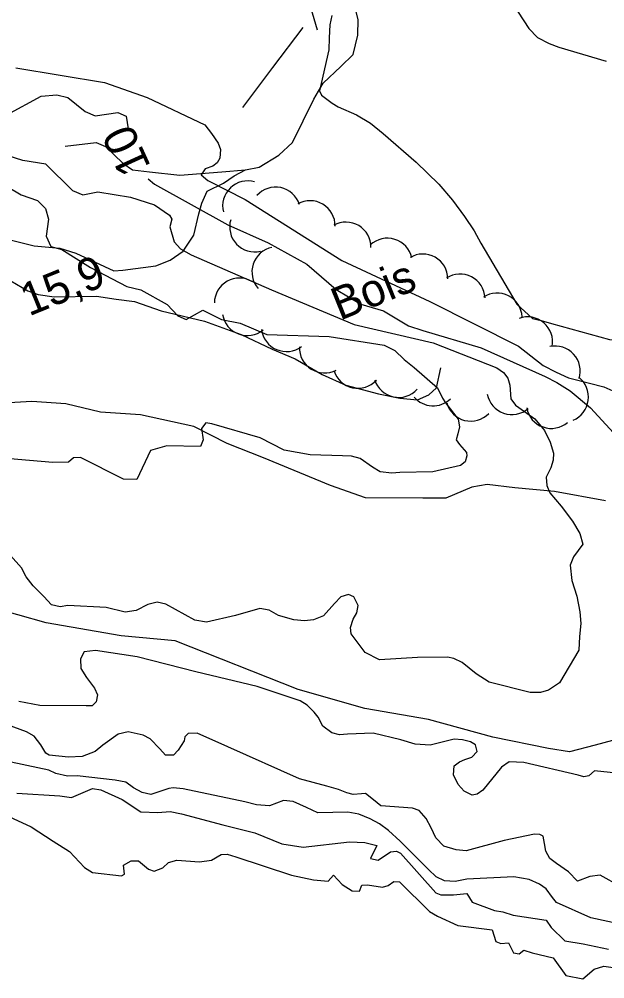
# Model space of a CAD drawing. Extents: x 362852 to 366875, y 5563573 to 5566479.
# Drawn here: x 363497.8 to 363568, y 5564108.2 to 5564223.1 of the extents above; entities that cross this region are included whole.
import ezdxf

# ---------------------------------------------------------------- set-up
doc = ezdxf.new("R2010")
doc.units = 0
for name, color, linetype in [('Niveau 1', 7, 'Continuous'), ('Niveau 2', 7, 'Continuous'), ('Niveau 22', 7, 'Continuous'), ('Niveau 3', 7, 'Continuous'), ('Niveau 37', 7, 'Continuous'), ('Niveau 4', 7, 'Continuous'), ('Niveau 44', 7, 'Continuous')]:
    doc.layers.add(name, color=color, linetype=linetype)

msp = doc.modelspace()

# ---------------------------------------------------------------- linework, layer by layer
at = {"layer": 'Niveau 1'}
for points in [[(363496.36, 5564211.61), (363500.47, 5564213.84), (363502.34, 5564214.03), (363503.67, 5564213.71), (363505.75, 5564212.01), (363506.94, 5564211.49), (363509.64, 5564211.92), (363510.64, 5564211.48), (363510.9, 5564209.95)], [(363513.31, 5564203.98), (363514.06, 5564203.31), (363522.85, 5564198.45)], [(363522.85, 5564198.45), (363527.69, 5564196.31), (363532.31, 5564193.76), (363535.82, 5564190.71), (363538.79, 5564188.94), (363541.48, 5564188.14), (363544.48, 5564186.35), (363546.22, 5564185.81)], [(363546.22, 5564185.81), (363553.19, 5564183.74), (363560.87, 5564180.3), (363562.29, 5564179.59), (363563.89, 5564178.58), (363566.31, 5564176.54)], [(363566.31, 5564176.54), (363570.89, 5564171.56)], [(363568.95, 5564136.72), (363566.88, 5564136.16), (363563.8, 5564135.36), (363561.27, 5564135.74), (363554.59, 5564137.1), (363546.91, 5564139.23), (363539.25, 5564140.56), (363531.27, 5564142.81), (363516.54, 5564148.65), (363510.07, 5564149.23), (363501.06, 5564150.8), (363494.22, 5564152.72)]]:
    msp.add_lwpolyline(points, dxfattribs=at)
at = {"layer": 'Niveau 2'}
for points in [[(363551.11, 5564241.2), (363551.3, 5564240.05), (363551.36, 5564238.88), (363551.26, 5564234.34), (363551.42, 5564233.21), (363551.88, 5564231.97), (363552.59, 5564230.57), (363553.09, 5564229.4), (363553.84, 5564228.35), (363554.68, 5564227.38), (363555.83, 5564226.3), (363556.96, 5564224.96), (363558.9, 5564221.96), (363559.97, 5564220.9), (363561.35, 5564220.17), (363562.53, 5564219.73), (363568.19, 5564218.03)], [(363535.3, 5564223.5), (363535.07, 5564222.4), (363534.97, 5564220.86), (363534.95, 5564219.41), (363533.83, 5564214.5), (363534.05, 5564213.97), (363535.33, 5564213.01), (363536.07, 5564212.57)], [(363497.43, 5564217.26), (363508.04, 5564215.48), (363513.16, 5564213.7), (363520.08, 5564210.43), (363520.89, 5564209.4), (363521.69, 5564208.24), (363521.95, 5564207.47), (363521.88, 5564206.44), (363521.56, 5564205.87), (363521.04, 5564205.47), (363520.12, 5564205.14), (363519.66, 5564204.45), (363520.44, 5564203.78), (363524.9, 5564201.47)], [(363536.07, 5564212.57), (363538.28, 5564211.63), (363539.95, 5564210.64), (363541.47, 5564209.4), (363545.42, 5564205.94), (363548.14, 5564203.33), (363549.77, 5564201.39), (363551.22, 5564199.44), (363552.37, 5564197.73), (363553.17, 5564196.26), (363557.49, 5564188.95), (363559.34, 5564187.23), (363560.39, 5564186.98), (363561.65, 5564186.63), (363568.58, 5564184.73), (363577.12, 5564183.88), (363582.2, 5564183.83), (363589.37, 5564183.72), (363599.92, 5564181.66), (363601.62, 5564180.74), (363602.58, 5564179.65), (363603.23, 5564178.55), (363603.63, 5564177.15)], [(363501.04, 5564205.73), (363498.28, 5564206.17), (363487.82, 5564209.47), (363481.86, 5564208.81)], [(363486.89, 5564206.82), (363488.32, 5564205.93), (363490.69, 5564205.01), (363492.14, 5564204.91), (363494.88, 5564203.94), (363498.05, 5564202.05), (363500.02, 5564201.37), (363500.99, 5564200.4), (363501.36, 5564199.12), (363501.07, 5564197.09), (363501.62, 5564195.85), (363502.94, 5564195.52), (363506.39, 5564193.34), (363510.73, 5564191.07), (363512.43, 5564190.67), (363515.55, 5564188.93), (363516.86, 5564187.54), (363517.86, 5564187.13), (363519.83, 5564188.24), (363522.07, 5564187.11), (363524.32, 5564186.69), (363527.53, 5564185.34)], [(363501.04, 5564205.73), (363504.24, 5564202.58), (363505.46, 5564202.05), (363507.27, 5564202.41), (363511.17, 5564201.75), (363514.06, 5564200.84), (363515.83, 5564199.6), (363516.13, 5564199.15), (363515.88, 5564198.2), (363516.41, 5564196.4), (363517.17, 5564195.57)], [(363524.9, 5564201.47), (363536.51, 5564194.18), (363547.07, 5564189.26), (363557.67, 5564183.92), (363560.63, 5564181.61), (363562.21, 5564180.83), (363563.68, 5564180.14), (363564.32, 5564179.97), (363567.89, 5564179.04), (363570.8, 5564177.77), (363572.02, 5564177.22), (363574.18, 5564175.94), (363577.86, 5564174.75), (363587.25, 5564169.77)], [(363517.17, 5564195.57), (363518.43, 5564194.85), (363528.08, 5564190.69), (363537.98, 5564186.51), (363547.47, 5564184.34), (363555.08, 5564181.32), (363555.87, 5564180.78), (363556.41, 5564180.08), (363556.64, 5564179.24), (363556.76, 5564177.61), (363557.33, 5564176.86), (363558.39, 5564176.12), (363559.64, 5564175.21)], [(363527.53, 5564185.34), (363535, 5564185.08), (363541.57, 5564184.06), (363542.84, 5564183.41), (363543.97, 5564182.34), (363545.19, 5564181.36)], [(363545.19, 5564181.36), (363547.96, 5564178.92), (363548.59, 5564177.69), (363548.94, 5564177.16), (363550.46, 5564175.18), (363550.6, 5564174.25), (363550.39, 5564173.42), (363550.19, 5564172.71), (363550.61, 5564172.15), (363551.45, 5564171.19), (363551.5, 5564170.78), (363551.3, 5564170.07), (363550.73, 5564169.65), (363547.4, 5564168.87), (363543.44, 5564168.82), (363542.49, 5564168.73), (363541.11, 5564168.9), (363540.2, 5564169.45), (363538.7, 5564170.49), (363537.67, 5564170.74), (363536.59, 5564170.79), (363532.69, 5564170.91)], [(363532.69, 5564170.91), (363529.58, 5564171.48), (363526.7, 5564172.94), (363520.93, 5564174.62), (363520.19, 5564174.75), (363519.69, 5564174.06), (363519.9, 5564172.73), (363519.58, 5564171.92), (363515.53, 5564171.98), (363513.59, 5564171.43), (363511.93, 5564167.97), (363510.33, 5564168.02), (363505.19, 5564170.6), (363504.33, 5564170.54), (363503.76, 5564170.02), (363501.85, 5564169.98), (363493.9, 5564170.69)], [(363559.64, 5564175.21), (363560.78, 5564173.83), (363561.48, 5564172.44), (363561.86, 5564171.11), (363561.83, 5564170.29), (363561.54, 5564169.36), (363561, 5564168.26), (363561.06, 5564167.23), (363561.42, 5564166.38), (363562.78, 5564164.78), (363564.15, 5564162.99), (363565.03, 5564161.49), (363565.38, 5564160.21), (363564.28, 5564158.69), (363563.88, 5564157.71), (363564.09, 5564155.87), (363564.69, 5564154.01), (363565.05, 5564152.11), (363565.14, 5564150.71), (363564.98, 5564149.16), (363564.93, 5564147.52), (363562.59, 5564143.61), (363561.27, 5564142.74), (363560.33, 5564142.47), (363559.09, 5564142.45), (363554.16, 5564143.68), (363552.61, 5564144.7), (363550.93, 5564146.05), (363549.91, 5564146.55), (363549.17, 5564146.68), (363545.57, 5564146.66), (363541.03, 5564146.37), (363539.29, 5564147.25), (363537.61, 5564149.47), (363537.54, 5564150.25), (363537.86, 5564151.25), (363538.29, 5564152), (363538.48, 5564152.88), (363537.93, 5564153.9), (363537.31, 5564154.2), (363536.37, 5564153.92), (363535.64, 5564153.12), (363534.29, 5564151.62), (363533.1, 5564151.18), (363532.04, 5564151.05), (363530.74, 5564151.18), (363528.92, 5564151.66), (363527.78, 5564152.31), (363526.69, 5564152.53), (363523.75, 5564151.67), (363520.29, 5564150.9), (363518.89, 5564151.12), (363515.42, 5564153.02), (363514.38, 5564153.27), (363513.25, 5564152.98), (363511.87, 5564152.28), (363510.52, 5564152.08), (363508.24, 5564152.62), (363503.66, 5564152.87), (363502.73, 5564152.72), (363501.69, 5564152.97), (363500.78, 5564153.96), (363499.5, 5564155.22), (363498.67, 5564156.31), (363498.1, 5564157.37), (363495.81, 5564159.97)], [(363570.96, 5564132.66), (363566.79, 5564133.09), (363566.11, 5564132.49), (363565.53, 5564132.37), (363564.82, 5564132.57), (363558.33, 5564134.08), (363556.55, 5564134.15), (363555.63, 5564133.51), (363553.42, 5564130.77), (363552.74, 5564130.3), (363552.11, 5564130.16), (363551.16, 5564130.64), (363550.44, 5564131.46), (363549.9, 5564132.6), (363549.95, 5564133.68), (363550.62, 5564134.15), (363551.26, 5564134.42), (363552.08, 5564134.7), (363552.72, 5564135.41), (363552.51, 5564136.19), (363551.92, 5564136.57), (363550.95, 5564136.79), (363549.98, 5564136.88), (363547.09, 5564136.17), (363545.3, 5564136.28), (363543.58, 5564136.81), (363540.26, 5564137.6), (363537.18, 5564137.49), (363536.22, 5564137.4), (363535.31, 5564137.64), (363534.23, 5564138.43), (363533.65, 5564139.5), (363533.2, 5564140.12), (363532.36, 5564140.95), (363531.51, 5564141.47), (363526.37, 5564143.18), (363519.01, 5564144.95), (363511.96, 5564146.73), (363506.96, 5564147.5), (363505.61, 5564147.31), (363505.19, 5564146.51), (363505.24, 5564145.35), (363505.89, 5564144.25), (363506.87, 5564142.97), (363507.2, 5564142.17), (363507.04, 5564141.36), (363506.57, 5564140.85), (363505.88, 5564140.87), (363500.31, 5564140.9)], [(363500.31, 5564140.9), (363497.79, 5564141.4)], [(363569.91, 5564119.23), (363567.47, 5564120.58), (363566.22, 5564120.43), (363564.76, 5564119.88), (363563.67, 5564120.98), (363562.24, 5564122), (363561.43, 5564122.6), (363560.95, 5564123.46), (363560.8, 5564124.4), (363560.63, 5564125.26), (363560.23, 5564125.47), (363559.58, 5564125.51), (363555.97, 5564124.74), (363551.42, 5564123.52), (363550.19, 5564123.63), (363548.75, 5564124.08), (363547.78, 5564125.05), (363547.21, 5564126.25), (363546.62, 5564127.37), (363545.78, 5564128.33), (363544.97, 5564128.62), (363541.17, 5564128.9), (363540.31, 5564129.6), (363539.35, 5564130.38), (363538.88, 5564130.31), (363537.85, 5564130.25), (363537.09, 5564130.43), (363536.1, 5564130.83), (363534.69, 5564131.23), (363531.44, 5564132.12), (363522.84, 5564135.94), (363519.15, 5564137.58), (363518.09, 5564137.57), (363517.7, 5564137.16), (363517.59, 5564136.68), (363516.87, 5564135.56), (363516.32, 5564134.95), (363515.38, 5564134.94), (363514.69, 5564135.7), (363513.55, 5564136.92), (363512.68, 5564137.36), (363510.9, 5564137.74), (363509.69, 5564137.48), (363507.87, 5564136.15), (363506.95, 5564135.39), (363505.38, 5564134.79), (363503.73, 5564134.72), (363501.44, 5564134.95), (363501.02, 5564135.21), (363500.42, 5564136.21), (363499.61, 5564137.24), (363498.71, 5564137.74), (363495.31, 5564139)], [(363543.51, 5564124.65), (363542.1, 5564125.94), (363541.01, 5564126.73), (363539.89, 5564127.32), (363538.53, 5564127.88), (363537.23, 5564128.15), (363533.63, 5564128.07), (363532.25, 5564128.68), (363530.69, 5564129.4), (363529.51, 5564129.53), (363527.84, 5564128.89), (363526.29, 5564129), (363524.89, 5564129.35), (363517.47, 5564130.92), (363516.29, 5564131.05), (363515.77, 5564130.96), (363513.63, 5564130.25), (363512.58, 5564130.5), (363511.53, 5564131.06), (363510.62, 5564131.74), (363509.34, 5564131.95), (363504.8, 5564132.48), (363503.63, 5564132.43), (363502.23, 5564132.78), (363501.38, 5564133.17), (363495.54, 5564134.41)], [(363497.56, 5564130.41), (363502.72, 5564130.07), (363504.1, 5564129.9), (363506.61, 5564130.95), (363507.61, 5564130.81), (363510.17, 5564129.63), (363512.41, 5564128.19), (363514.45, 5564128.11), (363515.91, 5564128.22), (363517.29, 5564127.92), (363522.23, 5564126.61), (363526.07, 5564125.65), (363529.33, 5564124.33), (363531.87, 5564123.95), (363537.43, 5564124.59), (363539.28, 5564124.5), (363540.69, 5564124.15), (363539.96, 5564122.59), (363540.85, 5564122.4), (363542.32, 5564123.39), (363543.05, 5564123.45), (363543.52, 5564123.21), (363547.77, 5564118.47), (363548.38, 5564118.22), (363549.88, 5564118.23), (363551.5, 5564118.41), (363552.13, 5564117.36), (363554.8, 5564116.35), (363555.81, 5564116.21), (363557.05, 5564115.79), (363561, 5564115.19), (363561.61, 5564114.32), (363563.22, 5564112.74), (363565.44, 5564112.36), (363568.46, 5564111.74)], [(363580.27, 5564119.69), (363578.28, 5564118.17), (363572.82, 5564115.06), (363571.65, 5564114.57), (363571, 5564114.48), (363566.33, 5564115.47), (363562.24, 5564117.31), (363561.74, 5564117.92), (363560.98, 5564118.97), (363560.19, 5564119.52), (363558.96, 5564120.06), (363557.14, 5564120.37), (363551.49, 5564120.12), (363550.1, 5564119.85), (363548.81, 5564119.93), (363547.81, 5564120.39), (363546.88, 5564121.25), (363543.51, 5564124.65)]]:
    msp.add_lwpolyline(points, dxfattribs=at)
at = {"layer": 'Niveau 22'}
for points in [[(363503.35, 5564207.88), (363507.05, 5564208.32), (363508.18, 5564207.85), (363510.26, 5564205.85), (363511.42, 5564205.03), (363513.46, 5564204.79), (363517.1, 5564204.42), (363522.14, 5564204.79), (363524.95, 5564205.03), (363526.6, 5564205.36), (363528.94, 5564206.78), (363530.59, 5564208.3), (363533.13, 5564213.51), (363534.28, 5564215.42), (363536.38, 5564217.42), (363537.85, 5564218.84), (363538.41, 5564221.17), (363538.47, 5564223.03), (363538.06, 5564224.61)], [(363469.96, 5564200.13), (363473.19, 5564198.31), (363476.47, 5564196.93), (363479.28, 5564196.36), (363482.16, 5564196.3), (363486.78, 5564196.85), (363490.27, 5564196.91), (363491.7, 5564196.9), (363494.29, 5564197.27), (363499.64, 5564195.92), (363502.72, 5564195.65), (363504.63, 5564195.08), (363509.16, 5564192.95), (363510.25, 5564193.03), (363514.23, 5564193.54), (363515.93, 5564194.23), (363517.47, 5564195.29), (363518.78, 5564197.23), (363519.35, 5564199.78), (363519.73, 5564201.04), (363520.37, 5564202.47), (363522.32, 5564203.45), (363523.58, 5564204.33), (363524.95, 5564205.03)], [(363496.84, 5564191.76), (363498.86, 5564190.54), (363500.11, 5564190.11), (363502.04, 5564189.85), (363507.1, 5564189.9), (363509.46, 5564189.54), (363511.65, 5564189.29), (363514.83, 5564188.17), (363520.06, 5564186.92), (363524.44, 5564185.31), (363528.14, 5564183.57), (363530.93, 5564182.4), (363534.14, 5564180.54), (363536.97, 5564179.25), (363540.88, 5564178.22), (363543.44, 5564177.69), (363545.56, 5564177.51), (363546.92, 5564178.08), (363547.84, 5564178.95), (363548.38, 5564181.34)], [(363568.09, 5564165.4), (363562, 5564166.52), (363557.24, 5564166.97), (363553.93, 5564167.37), (363552.09, 5564167.03), (363548.99, 5564165.72), (363546.21, 5564165.73), (363539.34, 5564165.77), (363535.14, 5564167.23), (363527.12, 5564170.57), (363522.76, 5564172.27), (363518.76, 5564174.31), (363512.38, 5564175.71), (363507.56, 5564176.02), (363503.42, 5564177.03), (363499.33, 5564177.3), (363494.54, 5564177.01)]]:
    msp.add_lwpolyline(points, dxfattribs=at)
at = {"layer": 'Niveau 37'}
for p, q in [((363533.58, 5564221.76), (363532.46, 5564225.61)), ((363531.82, 5564222.08), (363528.21, 5564217.29)), ((363528.21, 5564217.29), (363524.61, 5564212.49))]:
    msp.add_line(p, q, dxfattribs=at)
at = {"layer": 'Niveau 4'}
msp.add_lwpolyline([(363494.39, 5564128.6), (363499.28, 5564126.38), (363501.89, 5564124.65), (363503.86, 5564123.41), (363505.66, 5564121.52), (363506.6, 5564120.92), (363510.1, 5564120.5), (363510.46, 5564120.71), (363510.32, 5564121.79), (363511.24, 5564122.3), (363512.12, 5564122.29), (363513.35, 5564121.3), (363514.01, 5564121.08), (363515.05, 5564121.45), (363515.71, 5564122.11), (363516.72, 5564122.4), (363519.45, 5564122.17), (363520.87, 5564122.39), (363522.03, 5564123.06), (363522.76, 5564123.12), (363523.78, 5564122.79), (363530.48, 5564120.59), (363533.09, 5564120.05), (363534.87, 5564119.86), (363535.52, 5564120.57), (363536.54, 5564119.49), (363537.73, 5564118.73), (363538.64, 5564118.67), (363538.89, 5564119.41), (363539.57, 5564119.44), (363541.39, 5564119.14), (363542.05, 5564119.36), (363542.73, 5564119.83), (363543.43, 5564119.81), (363547.01, 5564116.22), (363547.99, 5564115.69), (363550.41, 5564114.57), (363554.52, 5564114.04), (363554.98, 5564112.66), (363555.58, 5564112.41), (363556.5, 5564112.48), (363557.07, 5564111.28), (363557.74, 5564111.18), (363558.31, 5564111.61), (363559.33, 5564111.28), (363561.83, 5564110.7), (363563.35, 5564108.58), (363565.4, 5564108.18), (363566.75, 5564109.32), (363567.91, 5564109.68), (363569.03, 5564109.53)], dxfattribs=at)
at = {"layer": 'Niveau 44'}
for centre, start, end in [((363525.22, 5564200.71), 73.864, 193.842), ((363528.57, 5564199.97), 18.1591, 138.137), ((363532.7, 5564198.34), 359.2337, 119.2116), ((363526.06, 5564198.21), 163.3611, 283.339), ((363537, 5564195.78), 359.2337, 119.2116), ((363541.95, 5564193.85), 12.6034, 132.5813), ((363528.73, 5564192.82), 101.6728, 221.6508), ((363546.22, 5564191.96), 0.8211, 120.7991), ((363550.67, 5564189.57), 2.7531, 122.7311), ((363524.23, 5564189.08), 59.3257, 179.3037), ((363555.11, 5564187.28), 2.7531, 122.7311), ((363525.18, 5564188.19), 189.1376, 309.1155), ((363558.77, 5564184.43), 349.8277, 109.8056), ((363529.86, 5564186.28), 186.9344, 306.9123), ((363534.42, 5564183.72), 177.7615, 297.7395), ((363562.08, 5564180.94), 342.5682, 102.5461), ((363538.43, 5564181.88), 197.5384, 317.5163), ((363543.31, 5564180.79), 197.5384, 317.5163), ((363563.07, 5564177.83), 292.4899, 52.4678), ((363547.44, 5564179.78), 220.4407, 314.0998), ((363556.89, 5564178.74), 190.6865, 310.6645), ((363551.96, 5564177.95), 195.8637, 315.8417), ((363561.61, 5564177.08), 190.6865, 310.6645)]:
    msp.add_arc(centre, 3, start, end, dxfattribs=at)

# ---------------------------------------------------------------- texts
at = {"layer": 'Niveau 1'}
msp.add_text('10', height=3.93, rotation=114.4758, dxfattribs=at).set_placement((363513.65, 5564205.43))
at = {"layer": 'Niveau 3'}
msp.add_text('15,9 ', height=3.93, rotation=22.09, dxfattribs=at).set_placement((363499, 5564187.47))
at = {"layer": 'Niveau 44'}
msp.add_text('Bois', height=3.93, rotation=22.09, dxfattribs=at).set_placement((363536.26, 5564186.95))

doc.saveas('drawing.dxf')
